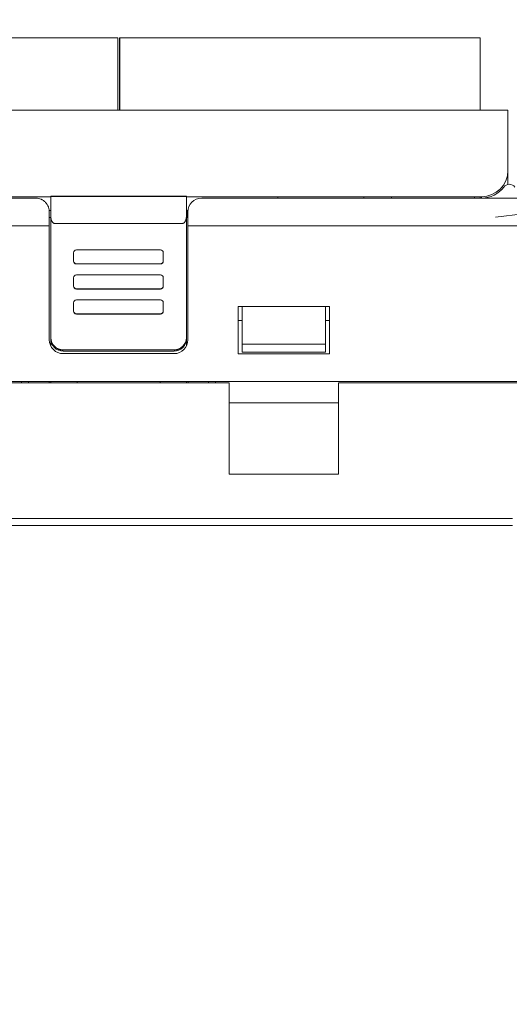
# Model space of a CAD drawing. Header units: millimetres. Extents: x -1114 to 1396, y -630 to 631.
# Tile 263 of 656: x -929 to -894, y 499 to 570. Entities that reach past the tile are written whole.
import ezdxf

# ---------------------------------------------------------------- set-up
doc = ezdxf.new("R2010")
doc.units = ezdxf.units.MM
doc.header["$MEASUREMENT"] = 0
doc.dimstyles.get("Standard").update_dxf_attribs({"dimtxt": 3.5, "dimasz": 0.18, "dimexe": 0.18, "dimexo": 0.0625, "dimgap": 0.09, "dimtad": 0, "dimtih": 1, "dimtoh": 1, "dimdec": 4, "dimzin": 0, "dimdsep": 46, "dimtxsty": 'Standard', "dimcen": 0.09, "dimadec": 0, "dimazin": 0, "dimtfac": 1, "dimtdec": 4, "dimtofl": 0, "dimtmove": 0, "dimatfit": 3, "dimfxl": 0, "dimtolj": 1, "dimtzin": 0, "dimarcsym": 0})

# ---------------------------------------------------------------- blocks, each defined once
blk = doc.blocks.new('*D1')
at = {"color": 0, "lineweight": -2}
for p, q in [((-995.894, 553.173), (-995.894, 585.637)), ((-833.894, 552.834), (-833.894, 585.637)), ((-995.714, 585.457), (-926.068, 585.457)), ((-834.074, 585.457), (-903.721, 585.457))]:
    blk.add_line(p, q, dxfattribs=at)
at = {"color": 0}
for points in [[(-995.714, 585.487), (-995.714, 585.427), (-995.894, 585.457)], [(-834.074, 585.427), (-834.074, 585.487), (-833.894, 585.457)]]:
    blk.add_solid(points, dxfattribs=at)
at = {"layer": 'Defpoints', "color": 0}
for p in [(-833.894, 585.457), (-995.894, 553.11), (-833.894, 552.772)]:
    blk.add_point(p, dxfattribs=at)
at = {"color": 0, "insert": (-914.894, 585.457), "char_height": 3.5, "attachment_point": 5}
blk.add_mtext('\\A1;162.0%%p1.0', dxfattribs=at)

msp = doc.modelspace()

# ---------------------------------------------------------------- linework, layer by layer
at = {"lineweight": 18}
for points, knots in [([(1038.9843, -629.7647), (1038.9843, -629.7647), (-1111.4882, -629.7647), (-1111.4882, -629.7647), (-1111.4882, -629.7647), (-1111.4882, -629.7647), (-1111.4882, 630.7883), (-1111.4882, 630.7883), (-1111.4882, 630.7883), (-1111.4882, 630.7883), (1038.9843, 630.7883), (1038.9843, 630.7883)], [0, 0, 0, 0, 0.3333333, 0.3333333, 0.3333333, 0.3333333, 0.6666667, 0.6666667, 0.6666667, 0.6666667, 1, 1, 1, 1]), ([(-893.7191, 558.0188), (-893.8135, 558.1447), (-893.9617, 558.2188), (-894.1191, 558.2188), (-894.1191, 558.2188), (-894.2765, 558.2188), (-894.4247, 558.1447), (-894.5191, 558.0188)], [0, 0, 0, 0, 0.5, 0.5, 0.5, 0.5, 1, 1, 1, 1]), ([(-928.3219, 557.219), (-931.5169, 557.219), (-934.7138, 557.219), (-937.9129, 557.219), (-937.9129, 557.219), (-938.3128, 557.219), (-938.7127, 557.219), (-939.1126, 557.219), (-939.1126, 557.219), (-939.5126, 557.219), (-939.9135, 557.219), (-940.3107, 557.219), (-940.3107, 557.219), (-940.7079, 557.219), (-941.1012, 557.219), (-941.4845, 557.219), (-941.4845, 557.219), (-941.8678, 557.219), (-942.2397, 557.219), (-942.6002, 557.219), (-942.6002, 557.219), (-943.3213, 557.219), (-944.0052, 557.219), (-944.7101, 557.2189), (-944.7101, 557.2189), (-945.4151, 557.2189), (-946.1334, 557.2189), (-946.8398, 557.219)], [0, 0, 0, 0, 0.1428571, 0.1428571, 0.1428571, 0.1428571, 0.2857143, 0.2857143, 0.2857143, 0.2857143, 0.4285714, 0.4285714, 0.4285714, 0.4285714, 0.5714286, 0.5714286, 0.5714286, 0.5714286, 0.7142857, 0.7142857, 0.7142857, 0.7142857, 0.8571429, 0.8571429, 0.8571429, 0.8571429, 1, 1, 1, 1]), ([(-927.3219, 556.219), (-927.3219, 556.2816), (-927.3277, 556.3433), (-927.3392, 556.4041), (-927.3392, 556.4041), (-927.3449, 556.4346), (-927.3521, 556.4648), (-927.3607, 556.4948), (-927.3607, 556.4948), (-927.3693, 556.5248), (-927.3793, 556.5546), (-927.3909, 556.5841), (-927.3909, 556.5841), (-927.4141, 556.6432), (-927.4426, 556.6995), (-927.4765, 556.7532), (-927.4765, 556.7532), (-927.4934, 556.78), (-927.5117, 556.8061), (-927.5315, 556.8316), (-927.5315, 556.8316), (-927.5512, 556.857), (-927.5723, 556.8817), (-927.5949, 556.9057), (-927.5949, 556.9057), (-927.6401, 556.9535), (-927.6896, 556.9966), (-927.7436, 557.0349), (-927.7436, 557.0349), (-927.7706, 557.054), (-927.7987, 557.0719), (-927.828, 557.0885), (-927.828, 557.0885), (-927.8426, 557.0968), (-927.8576, 557.1048), (-927.8728, 557.1125), (-927.8728, 557.1125), (-927.888, 557.1201), (-927.9036, 557.1275), (-927.9192, 557.1344), (-927.9192, 557.1344), (-927.9819, 557.1619), (-928.0468, 557.1829), (-928.1141, 557.1972), (-928.1141, 557.1972), (-928.1478, 557.2043), (-928.182, 557.2098), (-928.2169, 557.2135), (-928.2169, 557.2135), (-928.2518, 557.2172), (-928.2868, 557.219), (-928.3219, 557.219)], [0, 0, 0, 0, 0.0769231, 0.0769231, 0.0769231, 0.0769231, 0.1538462, 0.1538462, 0.1538462, 0.1538462, 0.2307692, 0.2307692, 0.2307692, 0.2307692, 0.3076923, 0.3076923, 0.3076923, 0.3076923, 0.3846154, 0.3846154, 0.3846154, 0.3846154, 0.4615385, 0.4615385, 0.4615385, 0.4615385, 0.5384615, 0.5384615, 0.5384615, 0.5384615, 0.6153846, 0.6153846, 0.6153846, 0.6153846, 0.6923077, 0.6923077, 0.6923077, 0.6923077, 0.7692308, 0.7692308, 0.7692308, 0.7692308, 0.8461538, 0.8461538, 0.8461538, 0.8461538, 0.9230769, 0.9230769, 0.9230769, 0.9230769, 1, 1, 1, 1]), ([(-893.1191, 557.2188), (-893.4524, 557.2188), (-893.7858, 557.2188), (-894.1191, 557.2188), (-894.1191, 557.2188), (-894.4524, 557.2188), (-894.7858, 557.2188), (-895.1191, 557.2188)], [0, 0, 0, 0, 0.5, 0.5, 0.5, 0.5, 1, 1, 1, 1]), ([(-927.2219, 555.9637), (-927.2213, 555.9336), (-927.2206, 555.9034), (-927.2185, 555.8733), (-927.2185, 555.8733), (-927.2164, 555.8445), (-927.2129, 555.8158), (-927.2082, 555.7872), (-927.2082, 555.7872), (-927.2036, 555.7597), (-927.198, 555.7323), (-927.191, 555.7052), (-927.191, 555.7052), (-927.1843, 555.679), (-927.1764, 555.6532), (-927.1671, 555.6275), (-927.1671, 555.6275), (-927.1471, 555.5725), (-927.121, 555.5186), (-927.083, 555.4715), (-927.083, 555.4715), (-927.0729, 555.459), (-927.0619, 555.447), (-927.0498, 555.436), (-927.0498, 555.436), (-927.039, 555.4261), (-927.0273, 555.417), (-927.0146, 555.4088), (-927.0146, 555.4088), (-927.0005, 555.3998), (-926.9852, 555.392), (-926.9688, 555.3874), (-926.9688, 555.3874), (-926.9538, 555.3832), (-926.9378, 555.3817), (-926.9219, 555.3803)], [0, 0, 0, 0, 0.1111111, 0.1111111, 0.1111111, 0.1111111, 0.2222222, 0.2222222, 0.2222222, 0.2222222, 0.3333333, 0.3333333, 0.3333333, 0.3333333, 0.4444444, 0.4444444, 0.4444444, 0.4444444, 0.5555556, 0.5555556, 0.5555556, 0.5555556, 0.6666667, 0.6666667, 0.6666667, 0.6666667, 0.7777778, 0.7777778, 0.7777778, 0.7777778, 0.8888889, 0.8888889, 0.8888889, 0.8888889, 1, 1, 1, 1]), ([(-917.7219, 555.3802), (-917.7051, 555.3802), (-917.6888, 555.3829), (-917.673, 555.388), (-917.673, 555.388), (-917.6573, 555.393), (-917.6429, 555.4001), (-917.6294, 555.4086), (-917.6294, 555.4086), (-917.6227, 555.4128), (-917.6162, 555.4174), (-917.61, 555.4223), (-917.61, 555.4223), (-917.6038, 555.4271), (-917.598, 555.4321), (-917.5923, 555.4374), (-917.5923, 555.4374), (-917.5811, 555.4479), (-917.5708, 555.4591), (-917.5612, 555.4709), (-917.5612, 555.4709), (-917.5516, 555.4827), (-917.5429, 555.495), (-917.5348, 555.5075), (-917.5348, 555.5075), (-917.5267, 555.52), (-917.5194, 555.5328), (-917.5125, 555.5458), (-917.5125, 555.5458), (-917.4988, 555.5718), (-917.4872, 555.5986), (-917.4772, 555.626), (-917.4772, 555.626), (-917.4672, 555.6535), (-917.4589, 555.6812), (-917.452, 555.709), (-917.452, 555.709), (-917.445, 555.7369), (-917.4394, 555.7649), (-917.435, 555.7931), (-917.435, 555.7931), (-917.4261, 555.8494), (-917.4219, 555.9063), (-917.4219, 555.9637)], [0, 0, 0, 0, 0.0909091, 0.0909091, 0.0909091, 0.0909091, 0.1818182, 0.1818182, 0.1818182, 0.1818182, 0.2727273, 0.2727273, 0.2727273, 0.2727273, 0.3636364, 0.3636364, 0.3636364, 0.3636364, 0.4545455, 0.4545455, 0.4545455, 0.4545455, 0.5454545, 0.5454545, 0.5454545, 0.5454545, 0.6363636, 0.6363636, 0.6363636, 0.6363636, 0.7272727, 0.7272727, 0.7272727, 0.7272727, 0.8181818, 0.8181818, 0.8181818, 0.8181818, 0.9090909, 0.9090909, 0.9090909, 0.9090909, 1, 1, 1, 1]), ([(-927.3219, 555.219), (-927.4349, 555.219), (-927.5479, 555.219), (-927.6609, 555.219), (-927.6609, 555.219), (-931.5689, 555.219), (-935.4743, 555.2191), (-939.3761, 555.2191), (-939.3761, 555.2191), (-940.2614, 555.2191), (-941.1465, 555.2191), (-942.0966, 555.219), (-942.0966, 555.219), (-943.0467, 555.2189), (-944.0617, 555.2187), (-945.0568, 555.219), (-945.0568, 555.219), (-946.0519, 555.2193), (-947.0271, 555.22), (-948.0157, 555.2173)], [0, 0, 0, 0, 0.2, 0.2, 0.2, 0.2, 0.4, 0.4, 0.4, 0.4, 0.6, 0.6, 0.6, 0.6, 0.8, 0.8, 0.8, 0.8, 1, 1, 1, 1]), ([(-893.1191, 555.219), (-893.4524, 555.219), (-893.7858, 555.219), (-894.1191, 555.219), (-894.1191, 555.219), (-894.4524, 555.219), (-894.7858, 555.219), (-895.1191, 555.219)], [0, 0, 0, 0, 0.5, 0.5, 0.5, 0.5, 1, 1, 1, 1]), ([(-925.3681, 553.4723), (-925.4211, 553.4723), (-925.472, 553.4512), (-925.5095, 553.4138), (-925.5095, 553.4138), (-925.547, 553.3763), (-925.5681, 553.3255), (-925.5681, 553.2726)], [0, 0, 0, 0, 0.5, 0.5, 0.5, 0.5, 1, 1, 1, 1]), ([(-919.0933, 553.2726), (-919.0933, 553.3255), (-919.1144, 553.3763), (-919.1519, 553.4138), (-919.1519, 553.4138), (-919.1894, 553.4512), (-919.2402, 553.4723), (-919.2933, 553.4723)], [0, 0, 0, 0, 0.5, 0.5, 0.5, 0.5, 1, 1, 1, 1]), ([(-925.5681, 552.6734), (-925.5681, 552.6204), (-925.547, 552.5696), (-925.5095, 552.5322), (-925.5095, 552.5322), (-925.472, 552.4947), (-925.4211, 552.4737), (-925.3681, 552.4737)], [0, 0, 0, 0, 0.5, 0.5, 0.5, 0.5, 1, 1, 1, 1]), ([(-925.5681, 552.6567), (-925.5681, 552.6037), (-925.547, 552.5529), (-925.5095, 552.5155), (-925.5095, 552.5155), (-925.472, 552.478), (-925.4211, 552.457), (-925.368, 552.457)], [0, 0, 0, 0, 0.5, 0.5, 0.5, 0.5, 1, 1, 1, 1]), ([(-919.2933, 552.4737), (-919.2402, 552.4737), (-919.1894, 552.4947), (-919.1519, 552.5322), (-919.1519, 552.5322), (-919.1144, 552.5696), (-919.0933, 552.6204), (-919.0933, 552.6734)], [0, 0, 0, 0, 0.5, 0.5, 0.5, 0.5, 1, 1, 1, 1]), ([(-925.3681, 551.6653), (-925.4211, 551.6653), (-925.472, 551.6443), (-925.5095, 551.6068), (-925.5095, 551.6068), (-925.547, 551.5694), (-925.5681, 551.5186), (-925.5681, 551.4656)], [0, 0, 0, 0, 0.5, 0.5, 0.5, 0.5, 1, 1, 1, 1]), ([(-919.0933, 551.4656), (-919.0933, 551.5186), (-919.1144, 551.5694), (-919.1519, 551.6068), (-919.1519, 551.6068), (-919.1894, 551.6443), (-919.2402, 551.6653), (-919.2933, 551.6653)], [0, 0, 0, 0, 0.5, 0.5, 0.5, 0.5, 1, 1, 1, 1]), ([(-925.5681, 550.8664), (-925.5681, 550.8135), (-925.547, 550.7627), (-925.5095, 550.7252), (-925.5095, 550.7252), (-925.472, 550.6877), (-925.4211, 550.6667), (-925.3681, 550.6667)], [0, 0, 0, 0, 0.5, 0.5, 0.5, 0.5, 1, 1, 1, 1]), ([(-925.5681, 550.8498), (-925.5681, 550.7968), (-925.547, 550.746), (-925.5095, 550.7085), (-925.5095, 550.7085), (-925.472, 550.6711), (-925.4211, 550.65), (-925.368, 550.65)], [0, 0, 0, 0, 0.5, 0.5, 0.5, 0.5, 1, 1, 1, 1]), ([(-919.2933, 550.6667), (-919.2402, 550.6667), (-919.1894, 550.6877), (-919.1519, 550.7252), (-919.1519, 550.7252), (-919.1144, 550.7627), (-919.0933, 550.8135), (-919.0933, 550.8664)], [0, 0, 0, 0, 0.5, 0.5, 0.5, 0.5, 1, 1, 1, 1]), ([(-925.3681, 549.8584), (-925.4211, 549.8584), (-925.472, 549.8373), (-925.5095, 549.7999), (-925.5095, 549.7999), (-925.547, 549.7624), (-925.5681, 549.7116), (-925.5681, 549.6587)], [0, 0, 0, 0, 0.5, 0.5, 0.5, 0.5, 1, 1, 1, 1]), ([(-919.0933, 549.6587), (-919.0933, 549.7116), (-919.1144, 549.7624), (-919.1519, 549.7999), (-919.1519, 549.7999), (-919.1894, 549.8373), (-919.2402, 549.8584), (-919.2933, 549.8584)], [0, 0, 0, 0, 0.5, 0.5, 0.5, 0.5, 1, 1, 1, 1]), ([(-925.5681, 549.0595), (-925.5681, 549.0065), (-925.547, 548.9557), (-925.5095, 548.9183), (-925.5095, 548.9183), (-925.472, 548.8808), (-925.4211, 548.8598), (-925.3681, 548.8598)], [0, 0, 0, 0, 0.5, 0.5, 0.5, 0.5, 1, 1, 1, 1]), ([(-925.5681, 549.0428), (-925.5681, 548.9898), (-925.547, 548.939), (-925.5095, 548.9016), (-925.5095, 548.9016), (-925.472, 548.8641), (-925.4211, 548.8431), (-925.368, 548.8431)], [0, 0, 0, 0, 0.5, 0.5, 0.5, 0.5, 1, 1, 1, 1]), ([(-919.2933, 548.8598), (-919.2402, 548.8598), (-919.1894, 548.8808), (-919.1519, 548.9183), (-919.1519, 548.9183), (-919.1144, 548.9557), (-919.0933, 549.0065), (-919.0933, 549.0595)], [0, 0, 0, 0, 0.5, 0.5, 0.5, 0.5, 1, 1, 1, 1]), ([(-927.3219, 546.9773), (-927.3219, 546.7121), (-927.2165, 546.4577), (-927.029, 546.2702), (-927.029, 546.2702), (-926.8415, 546.0827), (-926.5871, 545.9773), (-926.3219, 545.9773)], [0, 0, 0, 0, 0.5, 0.5, 0.5, 0.5, 1, 1, 1, 1]), ([(-926.3219, 546.2351), (-926.3813, 546.2351), (-926.4397, 546.241), (-926.4972, 546.2524), (-926.4972, 546.2524), (-926.526, 546.2581), (-926.5545, 546.2652), (-926.5827, 546.2737), (-926.5827, 546.2737), (-926.611, 546.2823), (-926.6391, 546.2923), (-926.6663, 546.3036), (-926.6663, 546.3036), (-926.7208, 546.3261), (-926.7724, 546.3537), (-926.8213, 546.3862), (-926.8213, 546.3862), (-926.8336, 546.3944), (-926.8456, 546.4028), (-926.8575, 546.4116), (-926.8575, 546.4116), (-926.8694, 546.4204), (-926.8811, 546.4295), (-926.8925, 546.4389), (-926.8925, 546.4389), (-926.9155, 546.4577), (-926.9373, 546.4775), (-926.9581, 546.4982), (-926.9581, 546.4982), (-926.9996, 546.5396), (-927.0368, 546.5848), (-927.0697, 546.6339), (-927.0697, 546.6339), (-927.0779, 546.6461), (-927.0859, 546.6587), (-927.0935, 546.6714), (-927.0935, 546.6714), (-927.1012, 546.684), (-927.1084, 546.6969), (-927.1154, 546.7098), (-927.1154, 546.7098), (-927.1293, 546.7358), (-927.1418, 546.7622), (-927.1531, 546.7892), (-927.1531, 546.7892), (-927.1643, 546.8163), (-927.1742, 546.8438), (-927.1828, 546.8719), (-927.1828, 546.8719), (-927.1871, 546.886), (-927.191, 546.9002), (-927.1946, 546.9145), (-927.1946, 546.9145), (-927.1983, 546.9288), (-927.2015, 546.9433), (-927.2044, 546.9578), (-927.2044, 546.9578), (-927.2161, 547.0159), (-927.2219, 547.0746), (-927.2219, 547.1339)], [0, 0, 0, 0, 0.0666667, 0.0666667, 0.0666667, 0.0666667, 0.1333333, 0.1333333, 0.1333333, 0.1333333, 0.2, 0.2, 0.2, 0.2, 0.2666667, 0.2666667, 0.2666667, 0.2666667, 0.3333333, 0.3333333, 0.3333333, 0.3333333, 0.4, 0.4, 0.4, 0.4, 0.4666667, 0.4666667, 0.4666667, 0.4666667, 0.5333333, 0.5333333, 0.5333333, 0.5333333, 0.6, 0.6, 0.6, 0.6, 0.6666667, 0.6666667, 0.6666667, 0.6666667, 0.7333333, 0.7333333, 0.7333333, 0.7333333, 0.8, 0.8, 0.8, 0.8, 0.8666667, 0.8666667, 0.8666667, 0.8666667, 0.9333333, 0.9333333, 0.9333333, 0.9333333, 1, 1, 1, 1]), ([(-927.2219, 547.0595), (-927.2219, 546.8211), (-927.1271, 546.5925), (-926.9583, 546.424), (-926.9583, 546.424), (-926.7895, 546.2554), (-926.5606, 546.1607), (-926.3219, 546.1607)], [0, 0, 0, 0, 0.5, 0.5, 0.5, 0.5, 1, 1, 1, 1]), ([(-917.4219, 547.1339), (-917.4219, 547.0746), (-917.4277, 547.0162), (-917.4391, 546.9588), (-917.4391, 546.9588), (-917.4448, 546.9301), (-917.452, 546.9017), (-917.4605, 546.8734), (-917.4605, 546.8734), (-917.4691, 546.8452), (-917.4791, 546.8172), (-917.4904, 546.79), (-917.4904, 546.79), (-917.513, 546.7356), (-917.5406, 546.684), (-917.5732, 546.6351), (-917.5732, 546.6351), (-917.5813, 546.6229), (-917.5898, 546.6109), (-917.5986, 546.5991), (-917.5986, 546.5991), (-917.6074, 546.5872), (-917.6165, 546.5755), (-917.6259, 546.564), (-917.6259, 546.564), (-917.6447, 546.5411), (-917.6645, 546.5193), (-917.6853, 546.4986), (-917.6853, 546.4986), (-917.7267, 546.4572), (-917.772, 546.42), (-917.8211, 546.3871), (-917.8211, 546.3871), (-917.8334, 546.3789), (-917.846, 546.3709), (-917.8587, 546.3633), (-917.8587, 546.3633), (-917.8714, 546.3557), (-917.8842, 546.3484), (-917.8972, 546.3415), (-917.8972, 546.3415), (-917.9232, 546.3276), (-917.9497, 546.3151), (-917.9767, 546.3039), (-917.9767, 546.3039), (-918.0038, 546.2927), (-918.0314, 546.2828), (-918.0595, 546.2742), (-918.0595, 546.2742), (-918.0736, 546.2699), (-918.0878, 546.266), (-918.1021, 546.2623), (-918.1021, 546.2623), (-918.1165, 546.2587), (-918.131, 546.2555), (-918.1455, 546.2526), (-918.1455, 546.2526), (-918.2037, 546.241), (-918.2625, 546.2351), (-918.3219, 546.2351)], [0, 0, 0, 0, 0.0666667, 0.0666667, 0.0666667, 0.0666667, 0.1333333, 0.1333333, 0.1333333, 0.1333333, 0.2, 0.2, 0.2, 0.2, 0.2666667, 0.2666667, 0.2666667, 0.2666667, 0.3333333, 0.3333333, 0.3333333, 0.3333333, 0.4, 0.4, 0.4, 0.4, 0.4666667, 0.4666667, 0.4666667, 0.4666667, 0.5333333, 0.5333333, 0.5333333, 0.5333333, 0.6, 0.6, 0.6, 0.6, 0.6666667, 0.6666667, 0.6666667, 0.6666667, 0.7333333, 0.7333333, 0.7333333, 0.7333333, 0.8, 0.8, 0.8, 0.8, 0.8666667, 0.8666667, 0.8666667, 0.8666667, 0.9333333, 0.9333333, 0.9333333, 0.9333333, 1, 1, 1, 1]), ([(-918.3219, 546.1607), (-918.0832, 546.1607), (-917.8543, 546.2554), (-917.6855, 546.424), (-917.6855, 546.424), (-917.5167, 546.5925), (-917.4219, 546.8211), (-917.4219, 547.0595)], [0, 0, 0, 0, 0.5, 0.5, 0.5, 0.5, 1, 1, 1, 1])]:
    msp.add_open_spline(points, degree=3, knots=knots, dxfattribs=at)
for points in [[(-922.8689, 568.7945), (-922.8689, 568.7945), (-947.8689, 568.7945), (-947.8689, 568.7945)], [(-922.8689, 568.7945), (-922.8689, 568.7945), (-922.3689, 568.7945), (-922.3689, 568.7945)], [(-922.3689, 568.7945), (-922.3689, 568.7945), (-922.3689, 563.5686), (-922.3689, 563.5686)], [(-922.3689, 563.5686), (-922.3689, 563.5686), (-922.3689, 568.7945), (-922.3689, 568.7945)], [(-922.2289, 568.7945), (-922.2289, 568.7945), (-922.2459, 568.7945), (-922.2459, 568.7945)], [(-922.2459, 568.7945), (-922.2459, 568.7945), (-922.2459, 563.5686), (-922.2459, 563.5686)], [(-921.7289, 568.7945), (-921.7289, 568.7945), (-922.2289, 568.7945), (-922.2289, 568.7945)], [(-922.2289, 568.7945), (-922.2289, 568.7945), (-922.2289, 563.5686), (-922.2289, 563.5686)], [(-909.2289, 568.7945), (-909.2289, 568.7945), (-921.7289, 568.7945), (-921.7289, 568.7945)], [(-896.7289, 568.7945), (-896.7289, 568.7945), (-909.2289, 568.7945), (-909.2289, 568.7945)], [(-896.2289, 568.7945), (-896.2289, 568.7945), (-896.7289, 568.7945), (-896.7289, 568.7945)], [(-896.2289, 568.7945), (-896.2289, 568.7945), (-896.2289, 563.5686), (-896.2289, 563.5686)], [(-896.2289, 563.5686), (-896.2289, 563.5686), (-896.2289, 568.7945), (-896.2289, 568.7945)], [(-950.4247, 563.5688), (-950.4247, 563.5688), (-894.2191, 563.5688), (-894.2191, 563.5688)], [(-894.2191, 563.5688), (-894.2191, 563.5688), (-950.4247, 563.5688), (-950.4247, 563.5688)], [(-923.8194, 563.5688), (-923.8194, 563.5688), (-920.8194, 563.5688), (-920.8194, 563.5688)], [(-921.4194, 563.5688), (-921.4194, 563.5688), (-923.2194, 563.5688), (-923.2194, 563.5688)], [(-894.2191, 563.5688), (-894.2191, 563.5688), (-894.2191, 561.5688), (-894.2191, 561.5688)], [(-894.2191, 561.5688), (-894.2191, 561.5688), (-894.2191, 559.2188), (-894.2191, 559.2188)], [(-896.1191, 557.3188), (-895.0698, 557.3188), (-894.2191, 558.1695), (-894.2191, 559.2188)], [(-894.2191, 558.2086), (-894.2191, 558.2086), (-894.2191, 559.2188), (-894.2191, 559.2188)], [(-896.0917, 557.219), (-895.4719, 557.2275), (-894.891, 557.5229), (-894.5191, 558.0188)], [(-927.2219, 557.3188), (-927.2219, 557.3188), (-948.5247, 557.3188), (-948.5247, 557.3188)], [(-927.2219, 557.326), (-927.2219, 557.326), (-927.2219, 557.3712), (-927.2219, 557.3712)], [(-917.4219, 557.3712), (-917.4219, 557.3712), (-927.2219, 557.3712), (-927.2219, 557.3712)], [(-927.2219, 557.3249), (-927.2219, 556.8711), (-927.2219, 556.4174), (-927.2219, 555.9637)], [(-917.4219, 557.3247), (-920.6885, 557.3248), (-923.9552, 557.3248), (-927.2219, 557.3249)], [(-917.4219, 557.3712), (-917.4219, 557.3712), (-917.4219, 557.3258), (-917.4219, 557.3258)], [(-917.4219, 555.9637), (-917.4219, 556.4173), (-917.4219, 556.871), (-917.4219, 557.3247)], [(-896.1191, 557.3188), (-896.1191, 557.3188), (-917.4219, 557.3188), (-917.4219, 557.3188)], [(-916.3219, 557.219), (-916.8742, 557.219), (-917.3219, 556.7713), (-917.3219, 556.219)], [(-897.1191, 557.219), (-897.1191, 557.219), (-916.3219, 557.219), (-916.3219, 557.219)], [(-910.8219, 557.3188), (-910.8219, 557.3188), (-910.8219, 557.219), (-910.8219, 557.219)], [(-904.6191, 557.3188), (-904.6191, 557.3188), (-904.6191, 557.219), (-904.6191, 557.219)], [(-902.6191, 557.3188), (-902.6191, 557.3188), (-902.6191, 557.219), (-902.6191, 557.219)], [(-897.1191, 557.2188), (-897.1191, 557.2188), (-896.1191, 557.2188), (-896.1191, 557.2188)], [(-896.6194, 557.3188), (-896.6194, 557.3188), (-896.6194, 557.2188), (-896.6194, 557.2188)], [(-896.2289, 557.3189), (-896.2289, 557.3189), (-896.2289, 557.219), (-896.2289, 557.219)], [(-896.2289, 557.219), (-896.2289, 557.219), (-896.2289, 557.3189), (-896.2289, 557.3189)], [(-896.1194, 557.219), (-896.1194, 557.219), (-896.1194, 557.3188), (-896.1194, 557.3188)], [(-896.0917, 557.219), (-896.0917, 557.219), (-896.1191, 557.2188), (-896.1191, 557.2188)], [(-895.1191, 557.219), (-895.1191, 557.219), (-896.0917, 557.219), (-896.0917, 557.219)], [(-927.3279, 556.3188), (-927.3279, 556.3188), (-927.2219, 556.3188), (-927.2219, 556.3188)], [(-927.3219, 555.2191), (-927.3219, 555.5524), (-927.3219, 555.8857), (-927.3219, 556.219)], [(-927.3219, 555.8188), (-927.3219, 555.8188), (-927.2217, 555.8188), (-927.2217, 555.8188)], [(-927.2219, 547.1339), (-927.2219, 547.1339), (-927.2219, 555.9637), (-927.2219, 555.9637)], [(-927.2219, 547.1341), (-927.2219, 547.1341), (-927.2219, 555.957), (-927.2219, 555.957)], [(-917.422, 555.8188), (-917.422, 555.8188), (-917.3219, 555.8188), (-917.3219, 555.8188)], [(-917.4219, 556.3188), (-917.4219, 556.3188), (-917.3168, 556.3188), (-917.3168, 556.3188)], [(-917.4219, 555.9637), (-917.4219, 555.9637), (-917.4219, 547.1339), (-917.4219, 547.1339)], [(-917.4219, 555.9567), (-917.4219, 555.9567), (-917.4219, 547.1341), (-917.4219, 547.1341)], [(-917.4003, 555.8186), (-917.4003, 555.8186), (-917.4003, 556.3188), (-917.4003, 556.3188)], [(-917.3219, 556.219), (-917.3219, 556.219), (-917.3219, 555.219), (-917.3219, 555.219)], [(-893.1191, 556.0827), (-893.1191, 556.0827), (-895.1191, 555.8312), (-895.1191, 555.8312)], [(-927.3219, 546.9773), (-927.3219, 546.9773), (-927.3219, 555.219), (-927.3219, 555.219)], [(-917.7219, 555.3802), (-917.7219, 555.3802), (-926.9219, 555.3803), (-926.9219, 555.3803)], [(-917.3219, 555.219), (-917.3219, 555.219), (-917.3219, 546.9773), (-917.3219, 546.9773)], [(-895.1191, 555.219), (-895.1191, 555.219), (-917.3219, 555.219), (-917.3219, 555.219)], [(-925.5681, 553.2726), (-925.5681, 553.2726), (-925.5681, 552.6734), (-925.5681, 552.6734)], [(-919.2933, 553.4723), (-919.2933, 553.4723), (-925.3681, 553.4723), (-925.3681, 553.4723)], [(-919.0933, 552.6734), (-919.0933, 552.6734), (-919.0933, 553.2726), (-919.0933, 553.2726)], [(-925.5681, 552.6567), (-925.5681, 552.6567), (-925.5681, 552.6734), (-925.5681, 552.6734)], [(-925.5681, 552.6734), (-925.5681, 552.6734), (-925.5681, 552.6567), (-925.5681, 552.6567)], [(-925.3681, 552.4737), (-925.3681, 552.4737), (-919.2933, 552.4737), (-919.2933, 552.4737)], [(-919.2933, 552.457), (-919.2933, 552.457), (-925.368, 552.457), (-925.368, 552.457)], [(-919.2933, 552.457), (-919.1828, 552.457), (-919.0933, 552.5464), (-919.0933, 552.6567)], [(-919.0933, 552.6756), (-919.0933, 552.6756), (-919.0933, 552.6567), (-919.0933, 552.6567)], [(-919.0933, 552.6734), (-919.0933, 552.6734), (-919.0933, 552.6567), (-919.0933, 552.6567)], [(-919.2933, 551.6653), (-919.2933, 551.6653), (-925.3681, 551.6653), (-925.3681, 551.6653)], [(-925.5681, 551.4656), (-925.5681, 551.4656), (-925.5681, 550.8664), (-925.5681, 550.8664)], [(-925.5681, 550.8664), (-925.5681, 550.8664), (-925.5681, 550.8498), (-925.5681, 550.8498)], [(-919.2933, 550.65), (-919.1828, 550.65), (-919.0933, 550.7395), (-919.0933, 550.8498)], [(-919.0933, 550.8664), (-919.0933, 550.8664), (-919.0933, 551.4656), (-919.0933, 551.4656)], [(-919.0933, 550.8686), (-919.0933, 550.8686), (-919.0933, 550.8498), (-919.0933, 550.8498)], [(-919.0933, 550.8664), (-919.0933, 550.8664), (-919.0933, 550.8498), (-919.0933, 550.8498)], [(-925.3681, 550.6667), (-925.3681, 550.6667), (-919.2933, 550.6667), (-919.2933, 550.6667)], [(-919.2933, 550.65), (-919.2933, 550.65), (-925.368, 550.65), (-925.368, 550.65)], [(-925.5681, 549.6587), (-925.5681, 549.6587), (-925.5681, 549.0595), (-925.5681, 549.0595)], [(-919.2933, 549.8584), (-919.2933, 549.8584), (-925.3681, 549.8584), (-925.3681, 549.8584)], [(-919.0933, 549.0595), (-919.0933, 549.0595), (-919.0933, 549.6587), (-919.0933, 549.6587)], [(-913.6944, 549.3744), (-913.6944, 549.3744), (-913.6944, 545.9744), (-913.6944, 545.9744)], [(-907.0944, 549.3744), (-907.0944, 549.3744), (-913.6944, 549.3744), (-913.6944, 549.3744)], [(-913.3944, 548.762), (-913.3944, 548.762), (-913.3944, 549.3744), (-913.3944, 549.3744)], [(-907.3944, 549.3744), (-907.3944, 549.3744), (-907.3944, 548.762), (-907.3944, 548.762)], [(-907.0944, 545.9744), (-907.0944, 545.9744), (-907.0944, 549.3744), (-907.0944, 549.3744)], [(-925.5681, 549.0428), (-925.5681, 549.0428), (-925.5681, 549.0595), (-925.5681, 549.0595)], [(-925.5681, 549.0595), (-925.5681, 549.0595), (-925.5681, 549.0428), (-925.5681, 549.0428)], [(-925.3681, 548.8598), (-925.3681, 548.8598), (-919.2933, 548.8598), (-919.2933, 548.8598)], [(-919.2933, 548.8431), (-919.2933, 548.8431), (-925.368, 548.8431), (-925.368, 548.8431)], [(-919.2933, 548.8431), (-919.1828, 548.8431), (-919.0933, 548.9325), (-919.0933, 549.0428)], [(-919.0933, 549.0617), (-919.0933, 549.0617), (-919.0933, 549.0428), (-919.0933, 549.0428)], [(-919.0933, 549.0595), (-919.0933, 549.0595), (-919.0933, 549.0428), (-919.0933, 549.0428)], [(-913.3944, 546.6744), (-913.3944, 546.6744), (-913.3944, 548.762), (-913.3944, 548.762)], [(-907.3944, 548.762), (-907.3944, 548.762), (-907.3944, 546.6744), (-907.3944, 546.6744)], [(-913.3944, 548.3744), (-913.3944, 548.3744), (-913.6944, 548.3744), (-913.6944, 548.3744)], [(-907.0942, 548.3744), (-907.0942, 548.3744), (-907.3944, 548.3744), (-907.3944, 548.3744)], [(-927.2219, 547.0595), (-927.2219, 547.0595), (-927.2219, 547.1339), (-927.2219, 547.1339)], [(-927.2219, 546.5414), (-927.2219, 546.5414), (-927.2219, 547.0595), (-927.2219, 547.0595)], [(-927.2218, 547.1344), (-927.2134, 546.644), (-926.813, 546.2508), (-926.3219, 546.2508)], [(-918.3219, 546.2508), (-917.8308, 546.2508), (-917.4303, 546.644), (-917.422, 547.1344)], [(-918.3219, 545.9773), (-917.7696, 545.9773), (-917.3219, 546.425), (-917.3219, 546.9773)], [(-917.4219, 547.1339), (-917.4219, 547.1339), (-917.4219, 547.0595), (-917.4219, 547.0595)], [(-917.4219, 547.1339), (-917.4219, 547.1339), (-917.4219, 547.0595), (-917.4219, 547.0595)], [(-917.4219, 546.5414), (-917.4219, 546.5414), (-917.4219, 547.0595), (-917.4219, 547.0595)], [(-913.3944, 546.6744), (-913.3944, 546.6744), (-913.3944, 546.0744), (-913.3944, 546.0744)], [(-907.3944, 546.6744), (-907.3944, 546.6744), (-913.3944, 546.6744), (-913.3944, 546.6744)], [(-907.3944, 546.0744), (-907.3944, 546.0744), (-907.3944, 546.6744), (-907.3944, 546.6744)], [(-918.3219, 546.2508), (-918.3219, 546.2508), (-926.3219, 546.2508), (-926.3219, 546.2508)], [(-926.3219, 546.1607), (-926.3219, 546.1607), (-918.3219, 546.1607), (-918.3219, 546.1607)], [(-918.3219, 545.9773), (-918.3219, 545.9773), (-926.3219, 545.9773), (-926.3219, 545.9773)], [(-913.6944, 545.9744), (-913.6944, 545.9744), (-907.0944, 545.9744), (-907.0944, 545.9744)], [(-913.3944, 546.0744), (-913.3944, 546.0744), (-907.3944, 546.0744), (-907.3944, 546.0744)], [(-990.3944, 543.9744), (-990.3944, 543.9744), (-834.3944, 543.9744), (-834.3944, 543.9744)], [(-971.4444, 543.8744), (-971.4444, 543.8744), (-914.3444, 543.8744), (-914.3444, 543.8744)], [(-929.3219, 543.8744), (-929.3219, 543.8744), (-929.3219, 543.9744), (-929.3219, 543.9744)], [(-928.8219, 543.9744), (-928.8219, 543.9744), (-928.8219, 543.8744), (-928.8219, 543.8744)], [(-927.3434, 543.9744), (-927.3434, 543.9744), (-927.3434, 543.8744), (-927.3434, 543.8744)], [(-927.2219, 543.8743), (-927.2219, 543.8743), (-927.2219, 543.9743), (-927.2219, 543.9743)], [(-925.3219, 543.8743), (-925.3219, 543.8743), (-925.3219, 543.9743), (-925.3219, 543.9743)], [(-919.3219, 543.9743), (-919.3219, 543.9743), (-919.3219, 543.8743), (-919.3219, 543.8743)], [(-917.4219, 543.8743), (-917.4219, 543.8743), (-917.4219, 543.9743), (-917.4219, 543.9743)], [(-917.3003, 543.9744), (-917.3003, 543.9744), (-917.3003, 543.8744), (-917.3003, 543.8744)], [(-915.8219, 543.9744), (-915.8219, 543.9744), (-915.8219, 543.8744), (-915.8219, 543.8744)], [(-915.3219, 543.9744), (-915.3219, 543.9744), (-915.3219, 543.8744), (-915.3219, 543.8744)], [(-914.3444, 537.2758), (-914.3444, 537.2758), (-914.3444, 543.8744), (-914.3444, 543.8744)], [(-906.4444, 543.8744), (-906.4444, 543.8744), (-856.8444, 543.8744), (-856.8444, 543.8744)], [(-906.4444, 543.8744), (-906.4444, 543.8744), (-906.4444, 537.2758), (-906.4444, 537.2758)], [(-906.4444, 542.4187), (-906.4444, 542.4187), (-914.3444, 542.4187), (-914.3444, 542.4187)], [(-914.3444, 537.2758), (-914.3444, 537.2758), (-906.4444, 537.2758), (-906.4444, 537.2758)], [(-954.7944, 534.069), (-954.7944, 534.069), (-893.8944, 534.069), (-893.8944, 534.069)], [(-893.8944, 533.569), (-893.8944, 533.569), (-954.7944, 533.569), (-954.7944, 533.569)]]:
    msp.add_open_spline(points, degree=3, dxfattribs=at)

# ---------------------------------------------------------------- dimensions: what is measured, and where the dimension line sits
at = {"color": 1}
dim = msp.add_linear_dim(base=(-833.8944, 585.4568), p1=(-995.8944, 553.1103), p2=(-833.8944, 552.7717), dimstyle='Standard', override={"dimdec": 1, "dimtxsty": 'Standard', "dimtol": 1, "dimtp": 1, "dimtm": 1, "dimtdec": 1}, dxfattribs=at)
dim.commit()
dim.dimension.update_dxf_attribs({"geometry": '*D1', "text_midpoint": (-914.8944, 585.4568)})

doc.saveas('drawing.dxf')
